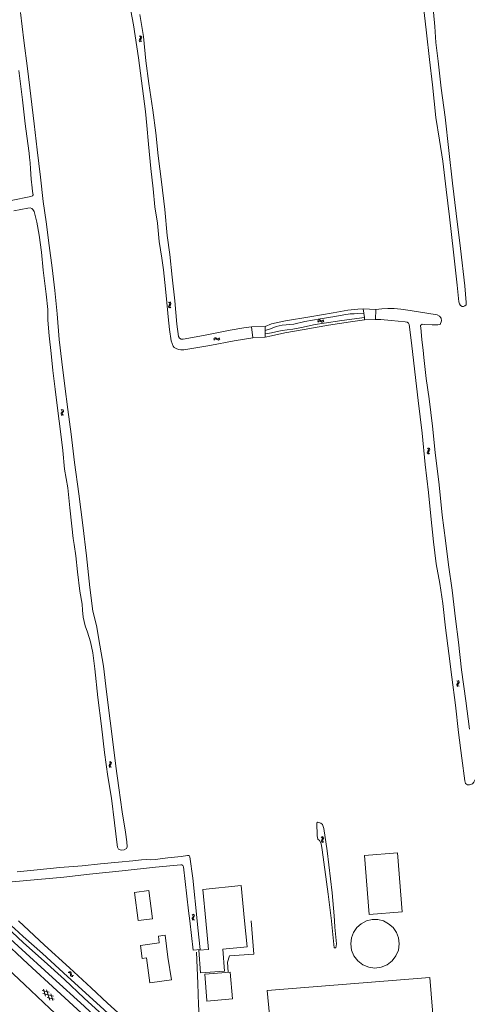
# Model space of a CAD drawing. Header units: metres. Extents: x 189705 to 199106, y 581686 to 588448.
# Tile 406 of 555: x 196311 to 196500, y 586965 to 587381. Entities that reach past the tile are written whole.
import ezdxf

# ---------------------------------------------------------------- set-up
doc = ezdxf.new("R2010")
doc.units = ezdxf.units.M
doc.layers.add('B-WA-OG-GBKN-G', color=7, linetype='Continuous', lineweight=18)

msp = doc.modelspace()

# ---------------------------------------------------------------- linework, layer by layer
at = {"layer": 'B-WA-OG-GBKN-G'}
for p, q in [((196361.609, 587373.57), (196361.301, 587373.838)), ((196361.488, 587372.6), (196361.702, 587372.948)), ((196361.764, 587373.271), (196361.609, 587373.57)), ((196361.702, 587372.948), (196361.764, 587373.271)), ((196362.101, 587373.642), (196361.792, 587373.91)), ((196361.979, 587372.674), (196362.196, 587373.02)), ((196362.258, 587373.343), (196362.101, 587373.642)), ((196362.196, 587373.02), (196362.258, 587373.343)), ((196361.212, 587371.921), (196361.273, 587372.254)), ((196361.366, 587371.632), (196361.212, 587371.921)), ((196361.273, 587372.254), (196361.488, 587372.6)), ((196361.674, 587371.366), (196361.366, 587371.632)), ((196361.707, 587371.998), (196361.766, 587372.319)), ((196361.859, 587371.707), (196361.707, 587371.998)), ((196361.766, 587372.319), (196361.979, 587372.674)), ((196362.166, 587371.438), (196361.859, 587371.707)), ((196373.65, 587261.381), (196373.97, 587261.129)), ((196373.97, 587261.129), (196374.137, 587260.846)), ((196374.137, 587260.846), (196374.095, 587260.523)), ((196374.137, 587261.479), (196374.459, 587261.229)), ((196374.459, 587261.229), (196374.627, 587260.949)), ((196374.627, 587260.949), (196374.583, 587260.613)), ((196373.702, 587259.8), (196373.657, 587259.474)), ((196373.657, 587259.474), (196373.829, 587259.184)), ((196373.9, 587260.157), (196373.702, 587259.8)), ((196373.829, 587259.184), (196374.151, 587258.932)), ((196374.095, 587260.523), (196373.9, 587260.157)), ((196374.191, 587259.898), (196374.146, 587259.572)), ((196374.146, 587259.572), (196374.316, 587259.282)), ((196374.387, 587260.256), (196374.191, 587259.898)), ((196374.316, 587259.282), (196374.638, 587259.03)), ((196374.583, 587260.613), (196374.387, 587260.256)), ((196436.651, 587253.405), (196436.899, 587253.729)), ((196436.753, 587252.919), (196437.003, 587253.241)), ((196436.899, 587253.729), (196437.178, 587253.9)), ((196437.003, 587253.241), (196437.284, 587253.41)), ((196437.178, 587253.9), (196437.514, 587253.859)), ((196437.284, 587253.41), (196437.608, 587253.371)), ((196437.514, 587253.859), (196437.872, 587253.665)), ((196437.608, 587253.371), (196437.976, 587253.179)), ((196437.872, 587253.665), (196438.232, 587253.472)), ((196437.976, 587253.179), (196438.334, 587252.984)), ((196438.232, 587253.472), (196438.558, 587253.429)), ((196438.334, 587252.984), (196438.66, 587252.941)), ((196438.558, 587253.429), (196438.847, 587253.602)), ((196438.66, 587252.941), (196438.949, 587253.115)), ((196438.847, 587253.602), (196439.097, 587253.926)), ((196438.949, 587253.115), (196439.198, 587253.439)), ((196392.696, 587245.85), (196392.946, 587246.172)), ((196392.794, 587245.363), (196393.046, 587245.683)), ((196392.946, 587246.172), (196393.226, 587246.34)), ((196393.046, 587245.683), (196393.329, 587245.85)), ((196393.226, 587246.34), (196393.562, 587246.296)), ((196393.329, 587245.85), (196393.652, 587245.808)), ((196393.562, 587246.296), (196393.919, 587246.1)), ((196393.652, 587245.808), (196394.018, 587245.613)), ((196393.919, 587246.1), (196394.277, 587245.904)), ((196394.018, 587245.613), (196394.375, 587245.415)), ((196394.277, 587245.904), (196394.603, 587245.859)), ((196394.375, 587245.415), (196394.701, 587245.37)), ((196394.603, 587245.859), (196394.893, 587246.029)), ((196394.701, 587245.37), (196394.991, 587245.542)), ((196394.893, 587246.029), (196395.145, 587246.351)), ((196394.991, 587245.542), (196395.243, 587245.864)), ((196328.236, 587216.015), (196328.549, 587215.755)), ((196328.66, 587215.146), (196328.456, 587214.784)), ((196328.549, 587215.755), (196328.709, 587215.468)), ((196328.709, 587215.468), (196328.66, 587215.146)), ((196328.725, 587216.101), (196329.04, 587215.843)), ((196329.15, 587215.224), (196328.945, 587214.872)), ((196329.04, 587215.843), (196329.202, 587215.558)), ((196329.202, 587215.558), (196329.15, 587215.224)), ((196328.249, 587214.433), (196328.196, 587214.108)), ((196328.196, 587214.108), (196328.361, 587213.814)), ((196328.456, 587214.784), (196328.249, 587214.433)), ((196328.361, 587213.814), (196328.677, 587213.554)), ((196328.74, 587214.519), (196328.687, 587214.194)), ((196328.687, 587214.194), (196328.85, 587213.899)), ((196328.945, 587214.872), (196328.74, 587214.519)), ((196328.85, 587213.899), (196329.166, 587213.64)), ((196483.026, 587199.701), (196483.338, 587199.439)), ((196483.239, 587198.469), (196483.03, 587198.119)), ((196483.445, 587198.829), (196483.239, 587198.469)), ((196483.338, 587199.439), (196483.496, 587199.151)), ((196483.496, 587199.151), (196483.445, 587198.829)), ((196483.516, 587199.784), (196483.83, 587199.524)), ((196483.729, 587198.554), (196483.522, 587198.202)), ((196483.936, 587198.904), (196483.729, 587198.554)), ((196483.83, 587199.524), (196483.989, 587199.239)), ((196483.989, 587199.239), (196483.936, 587198.904)), ((196483.03, 587198.119), (196482.975, 587197.794)), ((196482.975, 587197.794), (196483.138, 587197.499)), ((196483.138, 587197.499), (196483.452, 587197.237)), ((196483.522, 587198.202), (196483.467, 587197.877)), ((196483.467, 587197.877), (196483.628, 587197.582)), ((196483.628, 587197.582), (196483.942, 587197.32)), ((196495.481, 587099.915), (196495.428, 587099.59)), ((196495.428, 587099.59), (196495.593, 587099.296)), ((196495.466, 587101.497), (196495.78, 587101.237)), ((196495.688, 587100.266), (196495.481, 587099.915)), ((196495.593, 587099.296), (196495.909, 587099.036)), ((196495.891, 587100.628), (196495.688, 587100.266)), ((196495.78, 587101.237), (196495.94, 587100.95)), ((196495.94, 587100.95), (196495.891, 587100.628)), ((196495.972, 587100.001), (196495.919, 587099.676)), ((196495.919, 587099.676), (196496.083, 587099.382)), ((196495.955, 587101.583), (196496.271, 587101.325)), ((196496.177, 587100.355), (196495.972, 587100.001)), ((196496.083, 587099.382), (196496.399, 587099.123)), ((196496.381, 587100.706), (196496.177, 587100.355)), ((196496.271, 587101.325), (196496.433, 587101.041)), ((196496.433, 587101.041), (196496.381, 587100.706)), ((196348.503, 587065.707), (196348.455, 587065.382)), ((196348.455, 587065.382), (196348.624, 587065.09)), ((196348.466, 587067.289), (196348.783, 587067.034)), ((196348.705, 587066.062), (196348.503, 587065.707)), ((196348.903, 587066.427), (196348.705, 587066.062)), ((196348.783, 587067.034), (196348.948, 587066.75)), ((196348.948, 587066.75), (196348.903, 587066.427)), ((196348.993, 587065.801), (196348.945, 587065.475)), ((196348.945, 587065.475), (196349.112, 587065.183)), ((196348.954, 587067.382), (196349.273, 587067.129)), ((196349.192, 587066.157), (196348.993, 587065.801)), ((196349.112, 587065.183), (196349.432, 587064.928)), ((196349.392, 587066.512), (196349.192, 587066.157)), ((196349.273, 587067.129), (196349.439, 587066.847)), ((196349.439, 587066.847), (196349.392, 587066.512)), ((196348.624, 587065.09), (196348.944, 587064.835)), ((196438.455, 587035.317), (196438.116, 587035.546)), ((196438.259, 587033.632), (196438.28, 587033.97)), ((196438.447, 587033.364), (196438.259, 587033.632)), ((196438.28, 587033.97), (196438.451, 587034.339)), ((196438.785, 587033.137), (196438.447, 587033.364)), ((196438.451, 587034.339), (196438.622, 587034.71)), ((196438.644, 587035.039), (196438.455, 587035.317)), ((196438.934, 587035.448), (196438.595, 587035.677)), ((196438.622, 587034.71), (196438.644, 587035.039)), ((196438.741, 587033.768), (196438.76, 587034.094)), ((196438.927, 587033.498), (196438.741, 587033.768)), ((196438.76, 587034.094), (196438.93, 587034.473)), ((196439.264, 587033.268), (196438.927, 587033.498)), ((196438.93, 587034.473), (196439.103, 587034.842)), ((196439.125, 587035.17), (196438.934, 587035.448)), ((196439.103, 587034.842), (196439.125, 587035.17)), ((196384.075, 587002.847), (196384.391, 587002.59)), ((196383.604, 587001.178), (196383.551, 587000.853)), ((196383.551, 587000.853), (196383.717, 587000.56)), ((196383.586, 587002.76), (196383.9, 587002.501)), ((196383.81, 587001.53), (196383.604, 587001.178)), ((196383.717, 587000.56), (196384.033, 587000.301)), ((196384.013, 587001.892), (196383.81, 587001.53)), ((196383.9, 587002.501), (196384.061, 587002.215)), ((196384.061, 587002.215), (196384.013, 587001.892)), ((196384.095, 587001.266), (196384.042, 587000.941)), ((196384.042, 587000.941), (196384.206, 587000.647)), ((196384.298, 587001.619), (196384.095, 587001.266)), ((196384.206, 587000.647), (196384.522, 587000.388)), ((196384.502, 587001.971), (196384.298, 587001.619)), ((196384.391, 587002.59), (196384.554, 587002.306)), ((196384.554, 587002.306), (196384.502, 587001.971)), ((196331.193, 586978.178), (196331.6, 586978.184)), ((196331.509, 586978.561), (196331.917, 586978.569)), ((196331.6, 586978.184), (196331.908, 586978.069)), ((196331.908, 586978.069), (196332.079, 586977.792)), ((196331.917, 586978.569), (196332.224, 586978.457)), ((196332.224, 586978.457), (196332.402, 586978.169)), ((196332.402, 586978.169), (196332.474, 586977.769)), ((196332.079, 586977.792), (196332.159, 586977.385)), ((196332.159, 586977.385), (196332.229, 586976.983)), ((196332.229, 586976.983), (196332.399, 586976.701)), ((196332.399, 586976.701), (196332.716, 586976.584)), ((196332.474, 586977.769), (196332.547, 586977.367)), ((196332.547, 586977.367), (196332.717, 586977.085)), ((196332.716, 586976.584), (196333.124, 586976.591)), ((196332.717, 586977.085), (196333.032, 586976.967)), ((196333.032, 586976.967), (196333.441, 586976.974)), ((196320.249, 586970.612), (196323.215, 586969.898)), ((196321.631, 586968.233), (196320.768, 586971.158)), ((196323.389, 586966.561), (196322.088, 586970.969)), ((196320.503, 586969.304), (196324.973, 586968.227)), ((196322.258, 586967.635), (196325.224, 586966.919)), ((196324.706, 586966.374), (196323.841, 586969.302))]:
    msp.add_line(p, q, dxfattribs=at)
at = {"layer": 'B-WA-OG-GBKN-G', "flags": 128}
for points in [[(196485.54, 587383.838), (196486.085, 587377.756), (196486.629, 587371.06), (196487.574, 587363.144), (196488.796, 587351.755), (196490.48, 587339.478), (196492.061, 587325.401), (196493.623, 587311.598), (196495.234, 587298.812), (196496.93, 587284.03), (196498.859, 587268.236), (196499.421, 587261.234), (196499.412, 587260.307), (196498.817, 587259.813), (196498.236, 587259.593), (196497.649, 587259.581), (196496.932, 587260.033), (196496.543, 587260.726), (196496.316, 587261.548), (196495.591, 587268.629), (196494.075, 587282.459), (196492.313, 587297.365), (196490.915, 587308.91), (196489.576, 587320.938), (196488.171, 587329.828), (196486.643, 587339.364), (196485.186, 587353.207), (196483.902, 587363.812), (196482.699, 587375.2), (196481.152, 587387.451)], [(196311.027, 587383.707), (196312.412, 587371.836), (196313.953, 587360.023), (196315.416, 587348.322), (196316.808, 587336.685), (196318.076, 587325.778), (196319.513, 587314.194), (196320.671, 587303.912), (196321.948, 587295.279), (196323.113, 587285.324), (196324.389, 587275.941), (196325.528, 587266.344), (196326.51, 587256.428), (196327.453, 587245.658), (196328.579, 587236.23), (196329.802, 587225.936), (196331.058, 587216.026), (196332.477, 587205.614), (196333.907, 587193.671), (196335.734, 587180.432), (196337.358, 587167.192), (196338.866, 587154.272), (196340.4, 587140.863), (196341.675, 587130.856), (196343.136, 587124.77), (196344.608, 587116.456), (196346.178, 587107.614), (196347.401, 587096.805), (196348.896, 587084.536), (196350.184, 587074.489), (196351.324, 587065.465), (196352.567, 587056.291), (196353.993, 587046.082), (196355.406, 587037.487), (196355.944, 587033.493), (196356.118, 587031.324), (196355.824, 587030.594), (196354.912, 587030.087), (196353.589, 587029.977), (196352.423, 587030.356), (196352.092, 587031.145), (196351.936, 587032.161), (196350.823, 587041.439)], [(196409.282, 587246.381), (196401.305, 587244.979), (196391.129, 587243.107), (196381.814, 587241.527), (196380.085, 587241.264), (196378.734, 587241.248), (196377.88, 587241.446), (196376.772, 587241.775), (196376.036, 587242.24), (196375.561, 587242.861), (196375.087, 587243.867), (196374.731, 587245.01), (196373.961, 587249.827), (196373.414, 587255.126), (196372.704, 587262.821), (196371.997, 587269.706), (196371.496, 587274.966), (196370.726, 587279.92), (196369.714, 587286.962), (196368.906, 587294.768), (196367.756, 587301.706), (196367.045, 587309.27), (196366.076, 587317.884), (196365.079, 587328.176), (196364.434, 587335.948), (196363.848, 587341.948), (196360.914, 587364.531), (196358.737, 587378.533), (196357.666, 587384.397)], [(196361.529, 587382.895), (196362.981, 587373.617), (196364.048, 587363.342), (196365.304, 587353.712), (196366.911, 587342.525), (196368.177, 587332.866), (196369.274, 587323.148), (196370.589, 587312.249), (196372.046, 587300.527), (196373.094, 587289.589), (196374.201, 587281.555), (196375.115, 587271.929), (196376.218, 587261.924), (196377.105, 587252.083)], [(196307.03, 587304.383), (196315.423, 587306.064), (196316.087, 587306.318), (196316.342, 587306.747), (196316.18, 587308.122), (196315.96, 587309.725), (196315.539, 587313.335), (196315.217, 587317.693), (196315.082, 587320.175), (196314.876, 587322.527), (196314.714, 587324.306), (196314.19, 587328.45), (196313.017, 587336.77), (196311.924, 587346.869), (196310.364, 587359.249)], [(196350.823, 587041.439), (196349.443, 587051.851), (196347.965, 587060.979), (196346.546, 587071.104), (196345.304, 587082.304), (196343.777, 587094.404), (196342.483, 587106.483), (196341.596, 587113.246), (196340.668, 587117.964), (196339.375, 587122.004), (196338.419, 587124.676), (196337.523, 587128.259), (196337.297, 587131.224), (196337.117, 587133.83), (196336.157, 587139.349), (196335.102, 587147.415), (196334.377, 587154.171), (196333.71, 587158.98), (196333.321, 587161.514), (196332.739, 587166.785), (196331.911, 587174.545), (196331.045, 587182.996), (196329.683, 587190.88), (196328.953, 587198.744), (196327.982, 587206.758), (196326.875, 587215.482), (196325.625, 587224.571), (196324.661, 587232.546), (196324.034, 587239.719), (196323.226, 587247.179), (196322.645, 587253.825), (196322.564, 587258.222), (196321.865, 587264.712), (196320.583, 587274.837), (196319.912, 587282.499), (196318.953, 587289.646), (196317.883, 587295.139), (196316.863, 587299.661), (196316.297, 587300.476), (196315.802, 587300.965), (196315.171, 587301.174), (196314.076, 587301.149), (196308.251, 587299.987)], [(196414.448, 587249.403), (196416.66, 587250.153), (196419.076, 587251.054), (196421.674, 587251.654), (196426.51, 587252.104), (196431.269, 587253.175), (196437.699, 587254.365), (196443.932, 587255.392), (196447.732, 587256.08), (196450.427, 587256.426), (196452.052, 587256.46), (196453.396, 587256.535), (196456.095, 587256.802)], [(196414.475, 587251.086), (196417.113, 587252.182), (196423.1, 587253.432), (196433.256, 587255.252), (196443.165, 587256.857), (196449.424, 587257.93), (196453.666, 587258.382), (196455.846, 587258.592)], [(196455.846, 587258.592), (196456.095, 587256.802)], [(196461.169, 587258.349), (196455.846, 587258.592)], [(196456.095, 587256.802), (196456.357, 587254.915)], [(196461.073, 587254.122), (196461.169, 587258.349)], [(196461.169, 587258.349), (196463.735, 587258.512), (196466.274, 587258.701), (196468.962, 587258.668), (196471.845, 587258.38), (196475.719, 587257.88), (196487.125, 587256.069), (196488.155, 587255.531), (196488.837, 587254.551), (196489.017, 587253.5), (196488.38, 587251.955), (196487.408, 587251.801), (196484.961, 587251.827), (196481.934, 587251.985), (196480.74, 587252.034), (196480.152, 587251.507), (196480.374, 587249.191), (196480.518, 587247.018), (196480.805, 587244.407), (196481.201, 587241.144), (196481.519, 587237.939), (196482.054, 587232.934), (196482.448, 587229.201), (196483.815, 587220.559), (196485.162, 587208.961), (196486.307, 587197.919), (196487.928, 587184.207), (196489.258, 587171.474), (196490.593, 587160.777), (196491.956, 587150.413), (196493.428, 587139.676), (196494.871, 587127.576), (196496.137, 587117.799), (196497.489, 587106.124), (196499.223, 587092.927), (196500.797, 587081.055)], [(196456.486, 587253.984), (196450.504, 587253.09), (196441.164, 587251.712), (196430.974, 587249.775), (196422.75, 587248.368), (196417.122, 587247.111), (196414.404, 587246.563)], [(196456.357, 587254.915), (196446.795, 587253.59), (196439.361, 587252.513), (196435.569, 587251.916), (196429.844, 587250.724), (196426.175, 587249.984), (196423.773, 587249.638), (196421.587, 587249.356), (196420.151, 587249.125), (196417.187, 587248.468), (196414.425, 587247.943)], [(196456.357, 587254.915), (196456.486, 587253.984)], [(196456.486, 587253.984), (196461.073, 587254.122)], [(196493.403, 587102.951), (196492.086, 587112.989), (196490.711, 587123.777), (196489.525, 587134.095), (196488.203, 587142.502), (196486.777, 587150.805), (196485.535, 587160.164), (196484.403, 587171.024), (196483.431, 587181.041), (196482.124, 587192.756), (196480.737, 587206.05), (196479.162, 587219.866), (196477.739, 587231.999), (196476.27, 587244.256), (196475.292, 587251.977), (196475.027, 587252.571), (196474.427, 587252.925), (196473.612, 587253.025), (196467.716, 587253.667), (196463.274, 587254.103), (196461.073, 587254.122)], [(196377.105, 587252.083), (196377.809, 587246.894), (196378.173, 587246.143), (196378.942, 587245.762), (196379.809, 587245.767), (196380.619, 587245.908), (196389.078, 587247.445), (196399.68, 587249.505), (196405.404, 587250.599), (196408.609, 587250.962)], [(196408.609, 587250.962), (196414.475, 587251.086)], [(196408.609, 587250.962), (196409.282, 587246.381)], [(196414.425, 587247.943), (196414.448, 587249.403)], [(196414.448, 587249.403), (196414.475, 587251.086)], [(196409.282, 587246.381), (196414.404, 587246.563)], [(196414.404, 587246.563), (196414.425, 587247.943)], [(196503.161, 587059.714), (196502.603, 587058.606), (196502.041, 587057.988), (196500.754, 587057.567), (196499.906, 587057.563), (196499.17, 587058.028), (196498.801, 587059.158), (196497.548, 587068.726), (196496.186, 587079.547), (196494.834, 587091.19), (196493.403, 587102.951)], [(196440.717, 587029.569), (196439.175, 587039.004), (196438.636, 587040.712), (196438.001, 587041.313), (196436.715, 587041.686), (196436.276, 587041.506), (196436.462, 587035.958), (196436.74, 587034.608), (196437.473, 587034.007), (196438.077, 587032.787), (196438.519, 587030.07), (196441.017, 587011.361), (196442.48, 587000)], [(196443.796, 587000), (196443.664, 587002.219), (196442.79, 587011.868), (196440.717, 587029.569)], [(196456.404, 587027.696), (196458.417, 587002.697), (196472.322, 587003.816), (196470.309, 587028.815), (196456.404, 587027.696)], [(196382.598, 587000), (196382.111, 587004.287), (196379.889, 587022.92), (196379.636, 587023.488), (196379.206, 587023.659), (196378.867, 587023.667), (196368.059, 587022.783), (196354.056, 587021.157), (196340.204, 587019.767), (196329.297, 587018.551), (196312.182, 587016.956), (196299.77, 587015.825), (196295.985, 587015.379), (196294.747, 587015.269), (196293.397, 587014.889), (196294.416, 587013.024)], [(196309.646, 587020.826), (196318.109, 587021.653), (196327.635, 587022.59), (196337.114, 587023.319), (196344.894, 587024.192), (196352.464, 587024.877), (196358.504, 587025.387), (196362.179, 587025.873), (196364.244, 587025.975), (196366.068, 587025.896), (196367.945, 587025.966), (196373.257, 587026.715), (196379, 587027.248), (196381.65, 587027.724), (196382.296, 587027.696), (196382.628, 587027.167)], [(196382.628, 587027.167), (196383.922, 587018.101), (196385.701, 587000)], [(196360.75, 587000.191), (196359.219, 587012.095), (196365.349, 587012.883), (196366.88, 587000.979), (196360.75, 587000.191)], [(196405.729, 587000), (196404.252, 587014.984), (196388.05, 587013.317), (196389.374, 587000)], [(196294.492, 587000), (196302.24, 586992.895), (196314.167, 586981.912), (196326.348, 586970.573), (196336.652, 586961.196), (196342.412, 586955.693), (196349.618, 586948), (196357.889, 586938.881), (196366.411, 586928.364), (196372.448, 586920.445), (196375.864, 586915.17)], [(196382.379, 586915.59), (196380.299, 586919.055), (196378.244, 586921.703), (196376.443, 586923.894), (196373.45, 586927.23), (196365.458, 586935.764), (196359.876, 586941.978), (196354.751, 586947.557), (196350.133, 586952.244), (196345.744, 586956.728), (196337.953, 586964.066), (196324.604, 586976.144), (196310.062, 586989.319), (196298.228, 587000)], [(196302.399, 587000), (196312.326, 586990.712), (196321.006, 586982.991), (196329.609, 586975.269), (196337.984, 586967.447), (196345.826, 586960.185), (196352.753, 586953.205), (196362.826, 586942.887), (196371.655, 586933.386), (196378.709, 586925.77), (196383.58, 586920.294), (196383.607, 586920.242)], [(196365.066, 586945.018), (196364.507, 586944.892), (196363.745, 586945.097), (196358.746, 586950.446), (196353.85, 586955.668), (196351.185, 586958.14), (196341.617, 586966.905), (196330.933, 586976.512), (196320.376, 586986.22), (196312.153, 586993.458), (196308.549, 586996.872), (196304.827, 587000)], [(196359.82, 586954.206), (196355.151, 586958.614), (196347.816, 586965.316), (196340.863, 586971.788), (196331.778, 586980.171), (196321.119, 586989.829), (196310.261, 587000)], [(196385.701, 587000), (196385.987, 586997.093), (196386.981, 586988.015), (196383.992, 586987.717), (196382.598, 587000)], [(196389.374, 587000), (196390.565, 586988.027)], [(196396.522, 586988.057), (196406.801, 586989.131), (196405.729, 587000)], [(196398.855, 586978.453), (196398.575, 586982.594), (196399.316, 586985.338), (196409.586, 586986.002), (196408.511, 587000)], [(196442.48, 587000), (196442.496, 586999.875), (196443.616, 586988.714), (196444.316, 586988.731), (196444.655, 586990.342), (196443.947, 586997.452), (196443.796, 587000)], [(196457.294, 587000), (196455.079, 586998.86), (196453.204, 586997.219), (196451.78, 586995.175), (196450.891, 586992.848), (196450.589, 586990.375)], [(196464.406, 587000), (196462.058, 587000.565), (196459.642, 587000.565), (196457.294, 587000)], [(196471.111, 586990.375), (196470.809, 586992.848), (196469.92, 586995.175), (196468.496, 586997.219), (196466.621, 586998.86), (196464.406, 587000)], [(196373.28, 586984.79), (196374.914, 586975.211), (196365.69, 586973.934), (196364.235, 586984.449), (196362.461, 586984.203), (196361.713, 586989.607), (196369.709, 586990.714), (196369.308, 586993.611), (196372.19, 586993.958), (196373.28, 586984.79)], [(196450.589, 586990.375), (196450.939, 586987.719), (196451.964, 586985.245), (196453.594, 586983.119), (196455.72, 586981.489), (196458.194, 586980.464), (196460.85, 586980.114), (196463.506, 586980.464), (196465.981, 586981.489), (196468.106, 586983.119), (196469.736, 586985.245), (196470.761, 586987.719), (196471.111, 586990.375)], [(196389.477, 586921.171), (196388.307, 586935.892), (196387.163, 586951.249), (196386.244, 586964.572), (196385.928, 586973.571), (196385.483, 586986.804)], [(196396.522, 586988.057), (196397.242, 586978.79), (196387.1, 586978.075), (196386.352, 586987.7), (196390.565, 586988.027)], [(196299.116, 586985.534), (196303.34, 586982.114), (196312.73, 586973.221), (196323.439, 586963.004), (196332.854, 586954.366), (196337.903, 586949.322), (196342.293, 586944.94), (196344.28, 586942.78)], [(196389.836, 586966.186), (196400.643, 586967.1), (196399.685, 586978.415), (196388.878, 586977.5), (196389.82, 586966.38)], [(196415.242, 586970.648), (196484.106, 586976.099), (196487.097, 586938.317), (196454.599, 586935.745), (196453.898, 586944.594)], [(196415.242, 586970.648), (196416.312, 586960.393), (196402.282, 586958.929), (196402.358, 586958.206), (196397.736, 586957.724), (196398.946, 586946.132), (196396.489, 586945.876), (196396.84, 586942.511), (196398.782, 586942.714), (196399.639, 586934.499), (196400.696, 586934.61), (196401.208, 586929.671)], [(196389.82, 586966.38), (196389.836, 586966.186)]]:
    msp.add_lwpolyline(points, dxfattribs=at)

doc.saveas('drawing.dxf')
